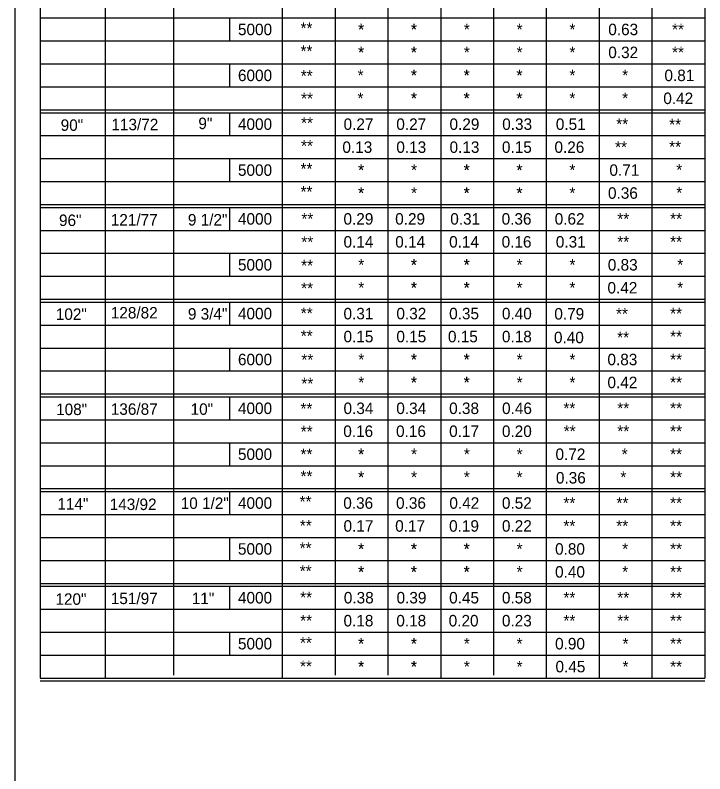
# Model space of a CAD drawing. Extents: x -22562 to -18409, y 3991 to 7171.
# Drawn here: x -19503.8 to -19338.4, y 5391.6 to 5573.5 of the extents above; entities that cross this region are included whole.
import ezdxf

# ---------------------------------------------------------------- set-up
doc = ezdxf.new("R2010")
doc.units = 0
for name, color, linetype in [('1', 7, 'Continuous'), ('2', 7, 'Continuous'), ('3', 7, 'Continuous'), ('4', 7, 'Continuous')]:
    doc.layers.add(name, color=color, linetype=linetype)

msp = doc.modelspace()

# ---------------------------------------------------------------- linework, layer by layer
at = {"layer": '2'}
for p, q in [((-19503.85, 5194.37), (-19503.85, 5758.37)), ((-19497.85, 5584.56), (-19497.85, 5414.6)), ((-19338.47, 5584.56), (-19338.47, 5414.6)), ((-19482.27, 5583.87), (-19482.27, 5414.6)), ((-19465.89, 5583.87), (-19465.89, 5415.29)), ((-19439.77, 5583.87), (-19439.77, 5414.6)), ((-19427.1, 5583.87), (-19427.1, 5415.29)), ((-19414.44, 5583.87), (-19414.44, 5415.29)), ((-19401.78, 5583.87), (-19401.78, 5414.6)), ((-19389.12, 5583.87), (-19389.12, 5415.29)), ((-19376.46, 5583.87), (-19376.46, 5414.6)), ((-19363.79, 5583.87), (-19363.79, 5414.6)), ((-19351.13, 5583.87), (-19351.13, 5414.6)), ((-19338.47, 5583.87), (-19338.47, 5415.29)), ((-19497.85, 5572.86), (-19338.43, 5572.86)), ((-19465.89, 5572.86), (-19465.89, 5567.35)), ((-19452.43, 5572.86), (-19452.43, 5567.35)), ((-19497.85, 5567.35), (-19338.43, 5567.35)), ((-19497.85, 5561.85), (-19338.43, 5561.85)), ((-19465.89, 5561.85), (-19465.89, 5556.34)), ((-19452.43, 5561.85), (-19452.43, 5556.34)), ((-19497.85, 5556.34), (-19338.43, 5556.34)), ((-19497.85, 5550.84), (-19338.43, 5550.84)), ((-19497.85, 5550.84), (-19338.43, 5550.84)), ((-19497.85, 5550.15), (-19338.43, 5550.15)), ((-19465.89, 5550.15), (-19465.89, 5544.65)), ((-19452.43, 5550.15), (-19452.43, 5544.65)), ((-19497.85, 5544.65), (-19338.43, 5544.65)), ((-19497.85, 5539.14), (-19338.43, 5539.14)), ((-19465.89, 5539.14), (-19465.89, 5533.64)), ((-19452.43, 5539.14), (-19452.43, 5533.64)), ((-19497.85, 5533.64), (-19338.43, 5533.64)), ((-19497.85, 5528.13), (-19338.43, 5528.13)), ((-19497.85, 5528.13), (-19338.43, 5528.13)), ((-19497.85, 5527.44), (-19497.85, 5527.44)), ((-19497.85, 5527.44), (-19338.43, 5527.44)), ((-19465.89, 5527.44), (-19465.89, 5521.94)), ((-19452.43, 5527.44), (-19452.43, 5521.94)), ((-19497.85, 5521.94), (-19338.43, 5521.94)), ((-19497.85, 5516.43), (-19338.43, 5516.43)), ((-19465.89, 5516.43), (-19465.89, 5510.93)), ((-19452.43, 5516.43), (-19452.43, 5510.93)), ((-19497.85, 5510.93), (-19338.43, 5510.93)), ((-19497.85, 5505.42), (-19338.43, 5505.42)), ((-19497.85, 5505.42), (-19338.43, 5505.42)), ((-19497.85, 5504.74), (-19338.43, 5504.74)), ((-19465.89, 5504.74), (-19465.89, 5499.23)), ((-19452.43, 5504.74), (-19452.43, 5499.23)), ((-19497.85, 5499.23), (-19338.43, 5499.23)), ((-19497.85, 5493.73), (-19338.43, 5493.73)), ((-19497.85, 5493.73), (-19338.43, 5493.73)), ((-19465.89, 5493.73), (-19465.89, 5488.22)), ((-19452.43, 5493.73), (-19452.43, 5488.22)), ((-19497.85, 5488.22), (-19338.43, 5488.22)), ((-19497.85, 5482.72), (-19338.43, 5482.72)), ((-19497.85, 5482.72), (-19338.43, 5482.72)), ((-19497.85, 5482.03), (-19338.43, 5482.03)), ((-19465.89, 5482.03), (-19465.89, 5476.52)), ((-19452.43, 5482.03), (-19452.43, 5476.52)), ((-19497.85, 5476.52), (-19338.43, 5476.52)), ((-19497.85, 5471.02), (-19338.43, 5471.02)), ((-19465.89, 5471.02), (-19465.89, 5465.51)), ((-19452.43, 5471.02), (-19452.43, 5465.51)), ((-19497.85, 5465.51), (-19338.43, 5465.51)), ((-19497.85, 5460.01), (-19338.43, 5460.01)), ((-19497.85, 5460.01), (-19338.43, 5460.01)), ((-19497.85, 5459.32), (-19338.43, 5459.32)), ((-19465.89, 5459.32), (-19465.89, 5453.82)), ((-19452.43, 5459.32), (-19452.43, 5453.82)), ((-19497.85, 5453.82), (-19338.43, 5453.82)), ((-19497.85, 5448.31), (-19338.43, 5448.31)), ((-19465.89, 5448.31), (-19465.89, 5442.81)), ((-19452.43, 5448.31), (-19452.43, 5442.81)), ((-19497.85, 5442.81), (-19338.43, 5442.81)), ((-19497.85, 5437.3), (-19338.43, 5437.3)), ((-19497.85, 5437.3), (-19338.43, 5437.3)), ((-19497.85, 5436.61), (-19338.43, 5436.61)), ((-19465.89, 5436.61), (-19465.89, 5431.11)), ((-19452.43, 5436.61), (-19452.43, 5431.11)), ((-19497.85, 5431.11), (-19338.43, 5431.11)), ((-19497.85, 5425.6), (-19338.43, 5425.6)), ((-19465.89, 5425.6), (-19465.89, 5420.1)), ((-19452.43, 5425.6), (-19452.43, 5420.1)), ((-19497.85, 5420.1), (-19338.43, 5420.1)), ((-19497.85, 5414.6), (-19338.47, 5414.6)), ((-19497.85, 5413.91), (-19338.43, 5413.91)), ((-19497.85, 5413.91), (-19338.47, 5413.91)), ((-19427.1, 5414.6), (-19338.43, 5414.6))]:
    msp.add_line(p, q, dxfattribs=at)

# ---------------------------------------------------------------- texts
at = {"layer": '1'}
for s, p in [('90"', (-19492.93, 5545.79)), ('113/72', (-19480.77, 5545.94)), ('9"', (-19459.91, 5546.21)), ('96"', (-19493.33, 5522.98)), ('121/77', (-19480.91, 5523.1)), ('9 1/2"', (-19462.42, 5523.1)), ('102"', (-19494.1, 5500.47)), ('128/82', (-19480.91, 5500.81)), ('9 3/4"', (-19462.42, 5500.54)), ('108"', (-19494.03, 5477.65)), ('136/87', (-19480.91, 5477.71)), ('10"', (-19461.76, 5477.71)), ('114"', (-19493.72, 5454.98)), ('143/92', (-19481.18, 5454.88)), ('10 1/2"', (-19464.14, 5455.15)), ('120"', (-19494.19, 5432.16)), ('151/97', (-19480.91, 5432.33)), ('11"', (-19461.49, 5432.33))]:
    msp.add_text(s, height=2.751, dxfattribs=at).set_placement(p)
at = {"layer": '3'}
for s, height, p in [('**', 2.753, (-19435.4, 5569.02)), ('*', 2.75, (-19421.62, 5568.73)), ('*', 2.75, (-19421.55, 5568.73)), ('*', 2.75, (-19408.96, 5568.73)), ('*', 2.75, (-19408.89, 5568.73)), ('*', 2.75, (-19396.23, 5568.73)), ('*', 2.75, (-19383.57, 5568.73)), ('*', 2.75, (-19370.91, 5568.73)), ('0.63', 2.753, (-19361.59, 5568.73)), ('**', 2.753, (-19346.3, 5568.73)), ('**', 2.753, (-19435.4, 5563.51)), ('*', 2.75, (-19421.62, 5563.23)), ('*', 2.75, (-19421.55, 5563.23)), ('*', 2.75, (-19408.96, 5563.23)), ('*', 2.75, (-19408.89, 5563.23)), ('*', 2.75, (-19396.23, 5563.23)), ('*', 2.75, (-19383.57, 5563.23)), ('*', 2.75, (-19370.91, 5563.23)), ('0.32', 2.753, (-19361.59, 5563.23)), ('**', 2.753, (-19346.3, 5563.23)), ('**', 2.753, (-19435.35, 5557.6)), ('*', 2.75, (-19421.7, 5557.72)), ('*', 2.75, (-19408.96, 5557.72)), ('*', 2.75, (-19408.89, 5557.72)), ('*', 2.75, (-19396.3, 5557.72)), ('*', 2.75, (-19396.23, 5557.72)), ('*', 2.75, (-19383.64, 5557.72)), ('*', 2.75, (-19383.57, 5557.72)), ('*', 2.75, (-19370.91, 5557.72)), ('*', 2.75, (-19358.25, 5557.72)), ('0.81', 2.753, (-19348.12, 5557.72)), ('**', 2.753, (-19435.28, 5552.16)), ('*', 2.75, (-19421.74, 5552.22)), ('*', 2.75, (-19408.96, 5552.22)), ('*', 2.75, (-19408.89, 5552.22)), ('*', 2.75, (-19396.3, 5552.22)), ('*', 2.75, (-19396.23, 5552.22)), ('*', 2.75, (-19383.64, 5552.22)), ('*', 2.75, (-19383.57, 5552.22)), ('*', 2.75, (-19370.91, 5552.22)), ('*', 2.75, (-19358.25, 5552.22)), ('0.42', 2.753, (-19348.39, 5552.22)), ('**', 2.753, (-19435.28, 5546.31)), ('0.27', 2.753, (-19425.08, 5546.02)), ('0.27', 2.753, (-19412.43, 5546.02)), ('0.29', 2.753, (-19399.67, 5546.02)), ('0.33', 2.753, (-19387.03, 5546.02)), ('0.51', 2.753, (-19374.17, 5546.02)), ('**', 2.753, (-19359.68, 5546.02)), ('**', 2.753, (-19346.99, 5545.93)), ('**', 2.753, (-19435.28, 5540.81)), ('0.13', 2.753, (-19425.36, 5540.51)), ('0.13', 2.753, (-19412.42, 5540.51)), ('0.13', 2.751, (-19399.66, 5540.51)), ('0.15', 2.753, (-19387.1, 5540.51)), ('0.26', 2.753, (-19374.5, 5540.51)), ('**', 2.753, (-19359.96, 5540.51)), ('**', 2.753, (-19346.99, 5540.58)), ('**', 2.753, (-19435.4, 5535.3)), ('*', 2.75, (-19421.62, 5535.01)), ('*', 2.75, (-19421.55, 5535.01)), ('*', 2.75, (-19408.89, 5535.01)), ('*', 2.75, (-19396.3, 5535.01)), ('*', 2.75, (-19396.23, 5535.01)), ('*', 2.75, (-19383.64, 5535.01)), ('*', 2.75, (-19383.57, 5535.01)), ('*', 2.75, (-19370.91, 5535.01)), ('0.71', 2.753, (-19361.32, 5535.01)), ('*', 2.75, (-19345.28, 5535.07)), ('**', 2.753, (-19435.4, 5529.8)), ('*', 2.75, (-19421.62, 5529.51)), ('*', 2.75, (-19421.55, 5529.51)), ('*', 2.75, (-19408.89, 5529.51)), ('*', 2.75, (-19396.3, 5529.51)), ('*', 2.75, (-19396.23, 5529.51)), ('*', 2.75, (-19383.64, 5529.51)), ('*', 2.75, (-19383.57, 5529.51)), ('*', 2.75, (-19370.91, 5529.51)), ('0.36', 2.753, (-19361.66, 5529.51)), ('*', 2.75, (-19345.28, 5529.57)), ('**', 2.753, (-19435.21, 5523.33)), ('0.29', 2.753, (-19425.1, 5523.31)), ('0.29', 2.753, (-19412.7, 5523.31)), ('0.31', 2.753, (-19399.49, 5523.31)), ('0.36', 2.753, (-19387.17, 5523.31)), ('0.62', 2.753, (-19374.44, 5523.31)), ('**', 2.753, (-19359.43, 5523.31)), ('**', 2.753, (-19346.76, 5523.31)), ('**', 2.753, (-19435.21, 5517.76)), ('0.14', 2.753, (-19425.09, 5517.81)), ('0.14', 2.753, (-19412.69, 5517.81)), ('0.14', 2.753, (-19399.76, 5517.81)), ('0.16', 2.753, (-19387.17, 5517.81)), ('0.31', 2.753, (-19374.17, 5517.81)), ('**', 2.753, (-19359.43, 5517.81)), ('**', 2.753, (-19346.76, 5517.81)), ('**', 2.753, (-19435.26, 5512.12)), ('*', 2.75, (-19421.55, 5512.3)), ('*', 2.75, (-19408.96, 5512.3)), ('*', 2.75, (-19408.89, 5512.3)), ('*', 2.75, (-19396.3, 5512.3)), ('*', 2.75, (-19396.23, 5512.3)), ('*', 2.75, (-19383.57, 5512.3)), ('*', 2.75, (-19370.91, 5512.3)), ('0.83', 2.753, (-19361.71, 5512.3)), ('*', 2.75, (-19345.05, 5512.3)), ('**', 2.753, (-19435.26, 5506.68)), ('*', 2.75, (-19421.55, 5506.8)), ('*', 2.75, (-19408.96, 5506.8)), ('*', 2.75, (-19408.89, 5506.8)), ('*', 2.75, (-19396.3, 5506.8)), ('*', 2.75, (-19396.23, 5506.8)), ('*', 2.75, (-19383.57, 5506.8)), ('*', 2.75, (-19370.91, 5506.8)), ('0.42', 2.753, (-19361.78, 5506.8)), ('*', 2.75, (-19345.05, 5506.8)), ('**', 2.753, (-19435.35, 5500.68)), ('0.32', 2.753, (-19412.41, 5500.61)), ('0.35', 2.753, (-19399.76, 5500.61)), ('0.40', 2.753, (-19387.1, 5500.61)), ('0.79', 2.753, (-19374.53, 5500.55)), ('**', 2.753, (-19359.74, 5500.55)), ('**', 2.753, (-19346.76, 5500.61)), ('**', 2.753, (-19435.35, 5495.25)), ('0.15', 2.753, (-19425.09, 5495.1)), ('0.15', 2.753, (-19412.41, 5495.1)), ('0.18', 2.753, (-19387.1, 5495.1)), ('0.40', 2.753, (-19374.62, 5494.88)), ('**', 2.753, (-19359.46, 5494.88)), ('**', 2.753, (-19346.76, 5495.1)), ('**', 2.753, (-19435.21, 5489.54)), ('*', 2.75, (-19421.55, 5489.6)), ('*', 2.75, (-19408.96, 5489.6)), ('*', 2.75, (-19408.89, 5489.6)), ('*', 2.75, (-19396.3, 5489.6)), ('*', 2.75, (-19396.23, 5489.6)), ('*', 2.75, (-19383.57, 5489.6)), ('*', 2.75, (-19370.91, 5489.6)), ('0.83', 2.753, (-19361.79, 5489.6)), ('**', 2.753, (-19346.76, 5489.6)), ('**', 2.753, (-19435.21, 5483.83)), ('*', 2.75, (-19421.55, 5484.09)), ('*', 2.75, (-19408.96, 5484.09)), ('*', 2.75, (-19408.89, 5484.09)), ('*', 2.75, (-19396.3, 5484.09)), ('*', 2.75, (-19396.23, 5484.09)), ('*', 2.75, (-19383.57, 5484.09)), ('*', 2.75, (-19370.91, 5484.09)), ('0.42', 2.753, (-19361.79, 5484.1)), ('**', 2.753, (-19346.76, 5484.09)), ('**', 2.753, (-19435.42, 5477.82)), ('0.34', 2.753, (-19425.09, 5477.9)), ('0.34', 2.753, (-19412.43, 5477.9)), ('0.38', 2.753, (-19399.76, 5477.9)), ('0.46', 2.753, (-19387.07, 5477.9)), ('**', 2.753, (-19372.35, 5477.9)), ('**', 2.753, (-19359.43, 5477.9)), ('**', 2.753, (-19346.76, 5477.9)), ('**', 2.753, (-19435.35, 5472.32)), ('0.16', 2.753, (-19425.15, 5472.4)), ('0.16', 2.753, (-19412.49, 5472.4)), ('0.17', 2.753, (-19399.76, 5472.4)), ('0.20', 2.753, (-19387.1, 5472.4)), ('**', 2.753, (-19372.28, 5472.4)), ('**', 2.753, (-19359.43, 5472.4)), ('**', 2.753, (-19346.76, 5472.4)), ('**', 2.753, (-19435.4, 5466.88)), ('*', 2.75, (-19421.62, 5466.89)), ('*', 2.75, (-19421.55, 5466.89)), ('*', 2.75, (-19408.89, 5466.89)), ('*', 2.75, (-19396.23, 5466.89)), ('*', 2.75, (-19383.57, 5466.89)), ('0.72', 2.753, (-19374.25, 5466.89)), ('*', 2.75, (-19358.37, 5466.89)), ('**', 2.753, (-19346.76, 5466.89)), ('**', 2.753, (-19435.4, 5461.59)), ('*', 2.75, (-19421.62, 5461.39)), ('*', 2.75, (-19421.55, 5461.39)), ('*', 2.75, (-19408.89, 5461.39)), ('*', 2.75, (-19396.23, 5461.39)), ('*', 2.75, (-19383.57, 5461.39)), ('0.36', 2.753, (-19374.15, 5461.24)), ('*', 2.75, (-19358.7, 5461.39)), ('**', 2.753, (-19346.76, 5461.39)), ('**', 2.753, (-19435.63, 5455.53)), ('0.36', 2.753, (-19425.15, 5455.19)), ('0.36', 2.753, (-19412.49, 5455.19)), ('0.42', 2.753, (-19399.7, 5455.19)), ('0.52', 2.753, (-19387.1, 5455.19)), ('**', 2.753, (-19372.35, 5455.19)), ('**', 2.753, (-19359.62, 5455.19)), ('**', 2.753, (-19346.76, 5455.19)), ('**', 2.753, (-19435.56, 5449.75)), ('0.17', 2.753, (-19425.09, 5449.69)), ('0.17', 2.753, (-19412.7, 5449.69)), ('0.19', 2.753, (-19399.77, 5449.69)), ('0.22', 2.753, (-19387.1, 5449.69)), ('**', 2.753, (-19372.35, 5449.69)), ('**', 2.753, (-19359.68, 5449.69)), ('**', 2.753, (-19346.76, 5449.69)), ('**', 2.753, (-19435.61, 5444.38)), ('*', 2.75, (-19421.62, 5444.18)), ('*', 2.75, (-19421.55, 5444.18)), ('*', 2.75, (-19408.96, 5444.18)), ('*', 2.75, (-19408.89, 5444.18)), ('*', 2.75, (-19396.3, 5444.18)), ('*', 2.75, (-19396.23, 5444.18)), ('*', 2.75, (-19383.57, 5444.18)), ('0.80', 2.753, (-19374.35, 5444.18)), ('*', 2.75, (-19358.25, 5444.18)), ('**', 2.753, (-19346.76, 5444.18)), ('**', 2.753, (-19435.6, 5438.88)), ('*', 2.75, (-19421.62, 5438.68)), ('*', 2.75, (-19421.55, 5438.68)), ('*', 2.75, (-19408.96, 5438.68)), ('*', 2.75, (-19408.89, 5438.68)), ('*', 2.75, (-19396.3, 5438.68)), ('*', 2.75, (-19396.23, 5438.68)), ('*', 2.75, (-19383.57, 5438.68)), ('0.40', 2.753, (-19374.35, 5438.68)), ('*', 2.75, (-19358.25, 5438.68)), ('**', 2.753, (-19346.76, 5438.68)), ('**', 2.753, (-19435.49, 5432.54)), ('0.38', 2.753, (-19425.02, 5432.49)), ('0.39', 2.753, (-19412.37, 5432.49)), ('0.45', 2.753, (-19399.76, 5432.49)), ('0.58', 2.753, (-19387.1, 5432.49)), ('**', 2.753, (-19372.35, 5432.49)), ('**', 2.753, (-19359.43, 5432.49)), ('**', 2.753, (-19346.76, 5432.49)), ('**', 2.753, (-19435.49, 5426.97)), ('0.18', 2.753, (-19425.09, 5426.98)), ('0.18', 2.753, (-19412.43, 5426.98)), ('0.20', 2.753, (-19399.87, 5426.98)), ('0.23', 2.753, (-19387.1, 5426.98)), ('**', 2.753, (-19372.35, 5426.98)), ('**', 2.753, (-19359.43, 5426.98)), ('**', 2.753, (-19346.76, 5426.98)), ('**', 2.753, (-19435.53, 5421.67)), ('*', 2.75, (-19421.62, 5421.47)), ('*', 2.75, (-19421.55, 5421.47)), ('*', 2.75, (-19408.96, 5421.47)), ('*', 2.75, (-19408.89, 5421.47)), ('*', 2.75, (-19396.23, 5421.47)), ('*', 2.75, (-19383.57, 5421.47)), ('0.90', 2.753, (-19374.35, 5421.47)), ('*', 2.75, (-19358.17, 5421.47)), ('**', 2.753, (-19346.76, 5421.47)), ('**', 2.753, (-19435.53, 5416.03)), ('*', 2.75, (-19421.62, 5415.97)), ('*', 2.75, (-19421.55, 5415.97)), ('*', 2.75, (-19408.96, 5415.97)), ('*', 2.75, (-19408.89, 5415.97)), ('*', 2.75, (-19396.23, 5415.97)), ('*', 2.75, (-19383.57, 5415.97)), ('0.45', 2.753, (-19374.25, 5415.97)), ('*', 2.75, (-19358.17, 5415.97)), ('**', 2.753, (-19346.76, 5415.97))]:
    msp.add_text(s, height=height, dxfattribs=at).set_placement(p)
for s, height, rotation, p in [('0.31', 2.753, 0.1826, (-19425.09, 5500.59)), ('0.15', 2.751, 0.113, (-19400.04, 5495.09))]:
    msp.add_text(s, height=height, rotation=rotation, dxfattribs=at).set_placement(p)
at = {"layer": '4'}
for s, p in [('5000', (-19450.41, 5568.73)), ('6000', (-19450.41, 5557.72)), ('4000', (-19450.41, 5546.02)), ('5000', (-19450.41, 5535.01)), ('4000', (-19450.41, 5523.31)), ('5000', (-19450.41, 5512.3)), ('4000', (-19450.41, 5500.61)), ('6000', (-19450.41, 5489.6)), ('4000', (-19450.41, 5477.9)), ('5000', (-19450.41, 5466.89)), ('4000', (-19450.41, 5455.19)), ('5000', (-19450.41, 5444.18)), ('4000', (-19450.41, 5432.49)), ('5000', (-19450.41, 5421.47))]:
    msp.add_text(s, height=2.753, dxfattribs=at).set_placement(p)

doc.saveas('drawing.dxf')
